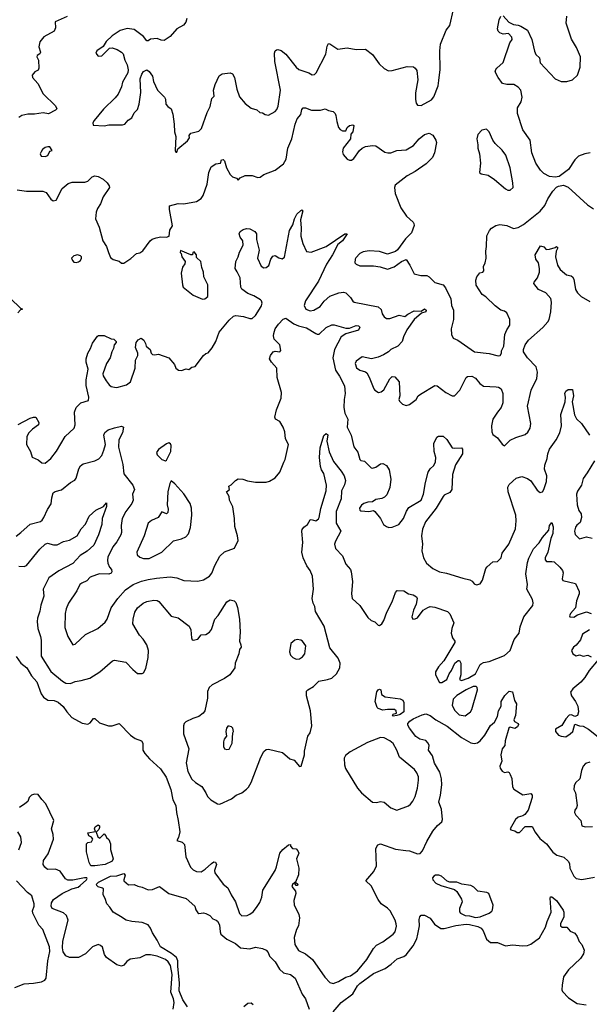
# Model space of a CAD drawing. Extents: x 2133461 to 2293071, y 753526 to 916327.
# Tile 407 of 459: x 2250366 to 2255289, y 880478 to 888985. Entities that reach past the tile are written whole.
import ezdxf

# ---------------------------------------------------------------- set-up
doc = ezdxf.new("R2010")
doc.units = 0

msp = doc.modelspace()

# ---------------------------------------------------------------- linework, layer by layer
at = {"layer": '0CON10XD'}
for points in [[(2251810, 888995), (2251801.2, 888965), (2251780.9, 888939.1), (2251724.4, 888905.6), (2251665, 888838.8), (2251615, 888806.7), (2251589.5, 888809.5), (2251555, 888823.8), (2251495, 888816), (2251475, 888802.5), (2251465, 888802.5), (2251435, 888838.8), (2251355, 888900.8), (2251295, 888908.6), (2251235, 888890.8), (2251164.5, 888845.5), (2251114.2, 888795.8), (2251086.4, 888753.6), (2251032.5, 888715), (2251023.3, 888695), (2251045, 888670), (2251075, 888673.3), (2251141.7, 888738.3), (2251165, 888743.3), (2251208.3, 888728.3), (2251246.1, 888706.1), (2251259.3, 888689.3), (2251273.8, 888635), (2251293.3, 888595), (2251303, 888553), (2251300, 888525), (2251253.3, 888445), (2251246.7, 888405), (2251217.3, 888342.7), (2251191.2, 888308.8), (2251089.1, 888210.9), (2251010, 888115), (2250997.5, 888095), (2251000, 888075), (2251095, 888068), (2251135.9, 888075.9), (2251255, 888075.8), (2251275, 888084), (2251303, 888117), (2251335, 888136.7), (2251355, 888180), (2251385, 888210), (2251399.2, 888255), (2251412.9, 888355), (2251406.7, 888475), (2251420, 888515), (2251435, 888537.5), (2251465, 888552.5), (2251485, 888537.5), (2251515, 888497.5), (2251521.2, 888451.2), (2251555.8, 888375.8), (2251617.3, 888317.3), (2251625, 888300), (2251629.4, 888255), (2251646.2, 888235), (2251675.8, 888215.8), (2251689.2, 888169.2), (2251701.7, 888081.7), (2251704, 888015), (2251714, 887975), (2251710, 887855), (2251715, 887840), (2251725, 887840), (2251731.7, 887868.3), (2251815, 887937.5), (2251832.5, 887965), (2251830, 887985), (2251846.1, 888003.9), (2251915, 888022), (2251935.7, 888044.3), (2251986.8, 888183.2), (2252012.5, 888235), (2252026, 888304), (2252047.5, 888325), (2252041.2, 888375), (2252054.2, 888425), (2252090.8, 888499.2), (2252115, 888517.5), (2252185, 888526.2), (2252206.4, 888516.4), (2252222.5, 888485), (2252241.2, 888385), (2252265, 888317.5), (2252315, 888261.2), (2252365, 888220), (2252415, 888206.7), (2252442.3, 888182.3), (2252465, 888180), (2252486.1, 888166.1), (2252515, 888161.2), (2252575, 888192), (2252589.3, 888210.7), (2252599.2, 888239.2), (2252620.5, 888375), (2252572.2, 888625), (2252568, 888695), (2252574.1, 888715.9), (2252585, 888726.2), (2252598.3, 888728.3), (2252625, 888720), (2252665, 888686.7), (2252756, 888575), (2252778.8, 888555), (2252865, 888527.5), (2252895, 888510), (2252915, 888511.2), (2252929.2, 888525), (2253012, 888688), (2253022.4, 888757.6), (2253035, 888778.8), (2253047, 888777), (2253115, 888730), (2253195, 888741.2), (2253275, 888726.7), (2253355, 888731.2), (2253415.9, 888685.9), (2253473.3, 888605), (2253515, 888563.3), (2253553.9, 888543.9), (2253585, 888546), (2253715, 888581.2), (2253768.3, 888578.3), (2253785, 888567.5), (2253798, 888545), (2253808, 888465), (2253786.1, 888353.9), (2253786.2, 888295), (2253793.6, 888263.6), (2253805, 888247.5), (2253835, 888243.8), (2253925.8, 888294.2), (2253945, 888317.5), (2253983.3, 888415), (2253989.5, 888460.5), (2254000, 888555), (2253997.5, 888715), (2254003.8, 888775), (2254053.3, 888895), (2254083.3, 888935), (2254115, 889073.3)], [(2250775, 889012.2), (2250672.7, 888967.3), (2250674.4, 888915), (2250664.6, 888885.4), (2250575, 888837.9), (2250540, 888795), (2250531.3, 888751.3), (2250546.2, 888703.8), (2250539.2, 888690.8), (2250516.2, 888675), (2250514.4, 888665), (2250528.8, 888635), (2250531.2, 888565), (2250525, 888550), (2250496.1, 888533.9), (2250472.5, 888505), (2250476.7, 888485), (2250521.4, 888435), (2250568.8, 888345), (2250675, 888240), (2250686.2, 888215), (2250675, 888202.5), (2250615, 888172), (2250568.3, 888181.7), (2250495, 888169.4), (2250435, 888169.4), (2250383.6, 888156.4), (2250359.1, 888140.9)], [(2255296.4, 887833.6), (2255250, 887825), (2255195, 887806.2), (2255163.3, 887775), (2255108.3, 887691.7), (2255028.8, 887631.2), (2254995, 887624.2), (2254945, 887629.2), (2254895, 887655.8), (2254867.1, 887685), (2254826.7, 887745), (2254793.7, 887833.6), (2254777.1, 887945), (2254715, 888032.9), (2254668.7, 888175), (2254669.2, 888225), (2254698.9, 888275), (2254710, 888315), (2254697.8, 888375), (2254673.7, 888403.7), (2254635.6, 888425.6), (2254575, 888425.7), (2254540, 888435), (2254502.5, 888485), (2254476.7, 888535), (2254480, 888555), (2254488.8, 888565), (2254545.9, 888614.1), (2254603.3, 888785), (2254623.3, 888815), (2254620, 888835), (2254590, 888865), (2254545, 888861.2), (2254515, 888870.8), (2254501.4, 888885), (2254497, 888907), (2254510, 888985), (2254523.3, 889015)], [(2254545, 889020), (2254594.1, 888964.1), (2254635, 888943.3), (2254675, 888938.6), (2254698.7, 888928.7), (2254756, 888895), (2254793.1, 888815), (2254815, 888712.5), (2254827.5, 888685), (2254857.5, 888655), (2254863.9, 888613.9), (2254993.3, 888475), (2255045, 888451.2), (2255095, 888451.4), (2255145, 888466.9), (2255186.4, 888506.4), (2255209.1, 888575), (2255214.4, 888664.4), (2255179.1, 888745), (2255135.8, 888815.7), (2255089.6, 888955), (2255095.4, 889014.6)], [(2250345, 887515.5), (2250425, 887503.1), (2250565, 887504), (2250595, 887491.2), (2250636, 887435), (2250655, 887418.8), (2250680, 887425), (2250732, 887528), (2250785, 887570), (2250819.5, 887580.5), (2250929.7, 887580.3), (2250955, 887590), (2250992.7, 887627.3), (2251015, 887636.7), (2251045, 887630), (2251088.3, 887608.3), (2251122.5, 887575), (2251140, 887550), (2251142.5, 887535), (2251088, 887455), (2251063.3, 887395), (2251037.5, 887355), (2251027, 887323), (2251020, 887265), (2251051.7, 887191.7), (2251084.1, 887074.1), (2251116.7, 887025), (2251132.9, 886972.9), (2251151.2, 886931.2), (2251172.7, 886912.7), (2251225, 886898), (2251245, 886881.2), (2251265, 886881.4), (2251325, 886921.2), (2251375, 886966.2), (2251405, 886971.2), (2251431.3, 886988.7), (2251492.5, 887075), (2251510.6, 887089.4), (2251545, 887101.4), (2251585, 887108), (2251633.6, 887106.4), (2251657.5, 887115), (2251663.6, 887166.4), (2251687.5, 887205), (2251660, 887345), (2251661.7, 887378.3), (2251735, 887395.8), (2251785, 887392.9), (2251895, 887414), (2251935, 887441.2), (2251950.8, 887465), (2251985.4, 887564.6), (2252000, 887665), (2252021.2, 887715), (2252060.5, 887739.5), (2252100, 887745), (2252110, 887775), (2252125, 887777.5), (2252136.7, 887765), (2252154.2, 887705), (2252185, 887646.7), (2252205, 887628.8), (2252240, 887615), (2252255, 887600), (2252271.7, 887618.3), (2252315, 887638.8), (2252375, 887638), (2252425, 887622.5), (2252445, 887624.2), (2252475, 887646.7), (2252572.5, 887685), (2252645, 887740), (2252669.5, 887780.5), (2252683.6, 887875), (2252718.5, 887955), (2252746.2, 888083.8), (2252765, 888130), (2252795, 888166), (2252805, 888210), (2252816.6, 888223.4), (2252835, 888224.7), (2252886.8, 888203.2), (2252965, 888204.3), (2253005, 888214), (2253035, 888200), (2253075, 888192.5), (2253093.6, 888173.6), (2253098.8, 888158.8), (2253105.8, 888105), (2253120.8, 888055), (2253135.7, 888035.7), (2253155, 888026), (2253186.1, 888023.9), (2253196.7, 888055), (2253215, 888070), (2253245, 888077.5), (2253255, 888070), (2253245, 888017.5), (2253227.5, 887995), (2253224.2, 887955), (2253161.9, 887875), (2253155.6, 887845), (2253160.8, 887820.8), (2253195, 887780.6), (2253215, 887771.1), (2253235, 887772.5), (2253255, 887786.7), (2253304.1, 887855.9), (2253325, 887874.4), (2253355, 887890), (2253415, 887897.3), (2253445, 887894.5), (2253521.5, 887841.5), (2253546.4, 887833.6), (2253575, 887834.5), (2253625, 887853.8), (2253705, 887862.1), (2253770.5, 887899.5), (2253818.6, 887955), (2253865.5, 887994.5), (2253905, 888004.2), (2253936.3, 887986.3), (2253962.9, 887945), (2253968.6, 887925), (2253950.6, 887835), (2253934.2, 887795), (2253878.9, 887741.1), (2253785.3, 887674.7), (2253714.4, 887635), (2253612, 887555), (2253606, 887535), (2253610.6, 887485), (2253661.1, 887361.1)], [(2254605, 887512.5), (2254630, 887535), (2254626.7, 887575), (2254605.8, 887705), (2254568, 887815), (2254535, 887858.8), (2254475.9, 887915.9), (2254455.8, 887945.8), (2254425, 888017.5), (2254399.3, 888039.3), (2254359.3, 888030.7), (2254326, 887994), (2254318, 887955), (2254326.2, 887905), (2254324.2, 887874.2), (2254338.8, 887825), (2254350, 887745), (2254340, 887665), (2254353, 887653), (2254415, 887643.3), (2254470, 887605), (2254565, 887522.5), (2254585, 887512.5), (2254605, 887512.5)], [(2250585, 887803.8), (2250607.7, 887812.3), (2250625, 887850), (2250647.5, 887855), (2250625.9, 887885.9), (2250608, 887888), (2250585, 887880.8), (2250563.8, 887865), (2250551.2, 887845), (2250543.3, 887825), (2250552.5, 887805), (2250585, 887803.8)], [(2253661.1, 887361.1), (2253707.6, 887287.6), (2253766.7, 887235), (2253773.8, 887223.8), (2253773.9, 887206.1), (2253752.5, 887145), (2253699.5, 887090.5), (2253632.5, 886997.5), (2253615, 886983.8), (2253545, 886958.8), (2253475, 886982.5), (2253385, 886988.1), (2253335, 886980.6), (2253306, 886965), (2253271.7, 886928.3), (2253264.3, 886915), (2253262, 886885), (2253273.4, 886873.4), (2253305, 886859.2), (2253425, 886859.4), (2253480.3, 886850.3), (2253545, 886830), (2253601.2, 886848.8), (2253665, 886896.7), (2253705, 886912.5), (2253738, 886865), (2253775, 886790), (2253834.2, 886774.2), (2253885, 886774), (2253905, 886764), (2253955, 886714), (2254025, 886694), (2254047.4, 886667.4), (2254073.1, 886613.1), (2254090.8, 886575), (2254098.1, 886515), (2254114.3, 886475), (2254114.3, 886395), (2254096, 886315), (2254098.8, 886265), (2254113.3, 886235), (2254152.5, 886215), (2254295.9, 886115.9), (2254425, 886102.5), (2254500.5, 886080.5), (2254520, 886085), (2254528.8, 886105), (2254528.8, 886125), (2254549.2, 886165), (2254560, 886265), (2254575.8, 886305), (2254602, 886345), (2254602, 886395), (2254575, 886452), (2254555, 886467.5), (2254523.3, 886475), (2254475, 886512), (2254395, 886590), (2254361.7, 886611.7), (2254311.2, 886691.2), (2254309.2, 886735), (2254318, 886765), (2254342.3, 886797.7), (2254367.5, 886805), (2254376.2, 886815), (2254373.8, 886853.8), (2254388.6, 886885), (2254397.5, 886925), (2254394, 886985), (2254400.8, 887025), (2254402.1, 887117.9), (2254425.8, 887165), (2254444.5, 887185.5), (2254482.2, 887207.8), (2254515, 887216.7), (2254575, 887206.7), (2254635, 887180.8), (2254675, 887190.6), (2254720, 887215), (2254865, 887330), (2254905, 887379.4), (2254931.5, 887438.5), (2254974.4, 887505), (2255005, 887538), (2255022.4, 887547.6), (2255065, 887554.4), (2255105, 887538.6), (2255273.3, 887385), (2255325, 887351.2)], [(2250353, 885487), (2250455, 885543.3), (2250485, 885552.5), (2250505, 885550), (2250532.5, 885505), (2250527.5, 885485), (2250475, 885446.7), (2250443.8, 885415), (2250428.8, 885385), (2250423.6, 885313.6), (2250458, 885255), (2250474, 885205), (2250525, 885181.2), (2250557.3, 885157.3), (2250585, 885152.5), (2250634, 885195), (2250685, 885256), (2250760, 885385), (2250836, 885455), (2250845.6, 885485), (2250839.4, 885595), (2250855, 885636), (2250895, 885674.2), (2250960, 885695), (2250963.9, 885723.9), (2250939.6, 885825), (2250940.4, 885875), (2250958.1, 885965), (2250940.4, 886025), (2250939.1, 886055), (2250953.5, 886105), (2250976.5, 886143.5), (2250995, 886191.2), (2251038.3, 886251.7), (2251047, 886257), (2251095, 886257.5), (2251155, 886227.5), (2251180, 886225), (2251200, 886205), (2251200, 886195), (2251183, 886177), (2251177.5, 886145), (2251161.4, 886115), (2251147.5, 886065), (2251114.6, 886015.4), (2251085.5, 885925), (2251088.3, 885908.3), (2251112.2, 885865), (2251139.3, 885829.3), (2251155, 885817.1), (2251185, 885809.2), (2251205, 885807.5), (2251288.3, 885831.7), (2251324.6, 885855.4), (2251363.5, 885975), (2251368.1, 886045), (2251385.8, 886085), (2251385.8, 886105), (2251366.2, 886153.8), (2251373.3, 886195), (2251390.3, 886219.7), (2251415, 886233.3), (2251440, 886215), (2251452.5, 886187.5), (2251458, 886165), (2251494, 886135), (2251502.9, 886105), (2251515, 886092.5), (2251530.5, 886089.5), (2251565, 886096.2), (2251654.2, 886064.2), (2251703.8, 886005), (2251716.2, 885975), (2251737, 885957), (2251765, 885954.2), (2251805, 885970), (2251826.4, 885963.6), (2251855, 885982.5), (2251882.5, 885987.5), (2251953.8, 886085), (2251975, 886102), (2251995, 886106.7), (2252029.8, 886150.2), (2252060, 886205), (2252088.5, 886285), (2252175, 886388.1), (2252215, 886422.5), (2252235, 886430), (2252301.1, 886421.1), (2252355, 886402.5), (2252375, 886404.2), (2252405, 886429.2), (2252453.1, 886506.9), (2252461.1, 886535), (2252457.1, 886555), (2252448, 886565), (2252388.8, 886598.8), (2252338.8, 886618.8), (2252285, 886658), (2252276.9, 886675), (2252272.5, 886755), (2252245.4, 886805.4), (2252227.1, 886835), (2252233.8, 886895), (2252253.8, 886935), (2252265, 886977.5), (2252295.9, 887035.9), (2252293.9, 887073.9), (2252272.5, 887105), (2252263.3, 887135), (2252272.5, 887155), (2252296.1, 887173.9), (2252325, 887180), (2252355, 887178), (2252396.7, 887155), (2252413.3, 887135), (2252412, 887085), (2252436.2, 886995), (2252421.9, 886925), (2252454, 886855), (2252475, 886842.5), (2252497.5, 886845), (2252517.9, 886862.1), (2252536.2, 886915), (2252555, 886942.5), (2252575, 886946.7), (2252605, 886928), (2252635, 886920), (2252655.7, 886934.3), (2252698.1, 887165), (2252727.9, 887212.1), (2252742, 887265), (2252762.5, 887305), (2252795, 887336.7), (2252805, 887342.5), (2252812.5, 887335), (2252792.5, 887255), (2252799.4, 887185), (2252795.6, 887115), (2252812, 887052), (2252845, 886983.8), (2252885, 886976), (2253015, 887026.9), (2253175, 887134.2), (2253196.7, 887135), (2253155, 887075.6), (2253116.5, 887043.5), (2253069.2, 886955), (2253016.6, 886873.4), (2252948.5, 886725), (2252835.6, 886555), (2252825.7, 886515), (2252840, 886485), (2252875, 886469.4), (2252908.8, 886475), (2252964, 886506), (2252997.3, 886552.7), (2253045, 886597.5), (2253125, 886626.7), (2253165, 886630.6), (2253185, 886626), (2253225, 886583.8), (2253245, 886553.3), (2253257.5, 886545), (2253465.5, 886505.5), (2253490.9, 886480.9), (2253500, 886445), (2253515, 886418.8), (2253535, 886404.3), (2253565, 886403.3), (2253645, 886432), (2253695, 886420), (2253719.3, 886440.7), (2253775, 886471.2), (2253835, 886467.5), (2253865, 886486.7), (2253880, 886475), (2253875, 886460), (2253839.3, 886450.7), (2253775, 886394), (2253713.1, 886306.9), (2253682, 886245), (2253670.8, 886205), (2253635.4, 886164.6), (2253575, 886135.8), (2253554.5, 886115.5), (2253511.3, 886088.7), (2253465, 886068.6), (2253405.7, 886055.7), (2253325, 886072), (2253275, 886034), (2253264.4, 886015), (2253277.6, 885977.6), (2253305, 885957.5), (2253354, 885944), (2253365, 885933.8), (2253387.6, 885897.6), (2253425.9, 885795.9), (2253435, 885783.3), (2253467, 885763), (2253490.7, 885769.3), (2253511.7, 885788.3), (2253565, 885882.5), (2253585, 885902.5), (2253609.3, 885899.3), (2253646.7, 885855), (2253651.2, 885735), (2253643.3, 885705), (2253648.3, 885688.3), (2253675, 885663.3), (2253705, 885652.5), (2253735, 885660), (2253791.2, 885705), (2253810, 885735), (2253829.3, 885750.7), (2253955, 885823.8), (2253975, 885821.2), (2254048.8, 885765), (2254105, 885736.7), (2254125, 885735.6), (2254168.9, 885785), (2254225.6, 885894.4), (2254237.3, 885902.7), (2254275, 885904.2), (2254305, 885888), (2254342.4, 885842.4), (2254375, 885818.9), (2254485, 885814.3), (2254505, 885810), (2254526, 885795), (2254542.5, 885755), (2254541.4, 885675), (2254527.5, 885635), (2254494.7, 885595.3), (2254455.5, 885534.5), (2254444.3, 885475), (2254445.7, 885425), (2254455, 885402), (2254495, 885373.8), (2254535, 885316.7), (2254555, 885302.5), (2254605, 885351.2), (2254655, 885376), (2254735, 885400), (2254757.9, 885422.1), (2254778.6, 885455), (2254783.1, 885495), (2254755.7, 885645), (2254787.1, 885785), (2254835.3, 885884.7), (2254840.9, 885940.9), (2254828.6, 885985), (2254753.5, 886063.5), (2254720, 886115), (2254718.9, 886135), (2254735, 886175.8), (2254763.3, 886215), (2254888.1, 886325), (2254931.4, 886375), (2254942.2, 886395), (2254958, 886462)], [(2254958, 886462), (2254963.6, 886545), (2254955.6, 886575), (2254913.8, 886625), (2254850, 886655), (2254810, 886705), (2254811.7, 886718.3), (2254840, 886755), (2254857.5, 886805), (2254860, 886835), (2254850, 886885), (2254826.7, 886915), (2254821.2, 886955), (2254868.3, 887031.7), (2254895, 887022.5), (2254915, 887000), (2254945, 887002.5), (2254995, 887017.5), (2255006.4, 887026.4), (2255016.7, 887015), (2255003.9, 886986.1), (2254998, 886935), (2255014.4, 886864.4), (2255037, 886827), (2255074.2, 886794.2), (2255092.1, 886782.1), (2255132.3, 886772.3), (2255145, 886763.3), (2255156.1, 886743.9), (2255169.2, 886655), (2255188, 886625), (2255218.8, 886595), (2255295, 886550)], [(2250855, 886888), (2250875, 886893.8), (2250890, 886905), (2250901.2, 886925), (2250901.2, 886935), (2250892.5, 886945), (2250865, 886953.8), (2250832.5, 886945), (2250814.1, 886925.9), (2250821.2, 886905), (2250835, 886891.2), (2250855, 886888)], [(2251945, 886570), (2251965, 886572.5), (2251992.5, 886595), (2251993.3, 886695), (2251957.5, 886765), (2251954, 886805), (2251938.8, 886845), (2251930, 886895), (2251895, 886930), (2251892.5, 886955), (2251875, 886980), (2251862.5, 886975), (2251860, 886955), (2251845, 886952.5), (2251755, 886990), (2251753.3, 886975), (2251762.5, 886965), (2251766.7, 886935), (2251796.2, 886895), (2251793.6, 886876.4), (2251773.6, 886846.4), (2251762.5, 886795), (2251771.9, 886695), (2251779.2, 886675), (2251865.6, 886605.6), (2251945, 886570)], [(2250285, 886576), (2250371.7, 886491.7), (2250390, 886485), (2250371.7, 886478.3), (2250348.8, 886451.2)], [(2250335, 884522.9), (2250375, 884554), (2250455, 884626.9), (2250545, 884650.6), (2250559.1, 884660.9), (2250575, 884684), (2250605, 884754), (2250637.3, 884802.7), (2250642.9, 884855), (2250655, 884896.7), (2250671.2, 884908.8), (2250726.6, 884923.4), (2250805, 884988.1), (2250842.4, 885007.6), (2250854.5, 885025.5), (2250875.5, 885104.5), (2250890.3, 885129.7), (2250915, 885149.2), (2251015.8, 885174.2), (2251049.7, 885190.3), (2251075, 885219.2), (2251093.8, 885265), (2251107.5, 885315), (2251093.9, 885396.1), (2251102.3, 885417.7), (2251129.7, 885440.3), (2251185, 885458.5), (2251245, 885473.3), (2251262.5, 885465), (2251254.4, 885415), (2251221.8, 885355), (2251221.1, 885291.1), (2251257.4, 885142.6), (2251265, 885061.2), (2251344.2, 884965), (2251359.2, 884925), (2251341.2, 884885), (2251346.7, 884835), (2251336.4, 884805), (2251284.5, 884735), (2251250, 884675), (2251243.1, 884615), (2251245.5, 884555), (2251240, 884535), (2251206.2, 884473.8), (2251170, 884430), (2251127.6, 884342.4), (2251124.2, 884315), (2251128.8, 884288.8), (2251142.5, 884255), (2251160, 884235), (2251162.5, 884215), (2251156.4, 884203.6), (2251135, 884193.3), (2251056.4, 884196.4), (2251030.5, 884189.5), (2250975, 884168), (2250945, 884137.5), (2250901.7, 884118.3), (2250885.8, 884105), (2250858.6, 884051.4), (2250787.5, 883945), (2250767.3, 883895), (2250759.6, 883855), (2250754.6, 883734.6), (2250782.9, 883655), (2250825, 883583.3), (2250845, 883588.8), (2250935, 883672.9), (2251040, 883725), (2251105, 883781.2), (2251122, 883805), (2251157.5, 883905), (2251214.6, 883985.4), (2251281.5, 884058.5), (2251345.5, 884104.5), (2251418.8, 884135), (2251475, 884149.6), (2251549.4, 884159.4), (2251665, 884171.9), (2251725, 884164), (2251785, 884138.6), (2251905, 884133.8), (2251953.9, 884146.1), (2252005, 884176.7), (2252026.3, 884203.7), (2252051.8, 884268.2), (2252095, 884348.8), (2252135, 884388.8), (2252221.7, 884418.3), (2252253.8, 884485), (2252248.8, 884525), (2252225.6, 884605.6), (2252223.1, 884675), (2252206.9, 884775), (2252180, 884835), (2252176.7, 884865), (2252153.8, 884905), (2252180, 884925), (2252172.5, 884955), (2252193, 884967), (2252230, 885005), (2252255, 885017.5), (2252295, 885016.7), (2252335, 885000), (2252405, 884990), (2252495, 884988.8), (2252525, 884998.8), (2252572.7, 885027.3), (2252614.3, 885075.7), (2252647.8, 885162.2), (2252660.8, 885185), (2252688.9, 885315), (2252662, 885365), (2252658.1, 885425), (2252644.2, 885464.2), (2252613, 885513), (2252576.7, 885535), (2252572, 885552), (2252586, 885615), (2252625.7, 885715), (2252628.1, 885765), (2252590.8, 885895), (2252587.1, 885975), (2252542, 886025), (2252524, 886055), (2252532.5, 886085), (2252556.7, 886115), (2252575, 886120.8), (2252614.3, 886115.7), (2252623.1, 886126.9), (2252614.4, 886175), (2252566.2, 886225), (2252560, 886255), (2252562.9, 886275), (2252574.7, 886315.3), (2252601.5, 886355), (2252642.4, 886397.6), (2252665, 886407.1), (2252735, 886356.4), (2252775, 886340.3), (2252845, 886323.8), (2252924.2, 886275), (2252937.6, 886267.6), (2252955, 886269.5), (2253015, 886326.9), (2253065, 886347.8), (2253085, 886348.2), (2253185, 886319.4), (2253215, 886321.4), (2253275, 886343.8), (2253295, 886340), (2253305, 886330), (2253295, 886302), (2253185, 886271.4), (2253145.6, 886245), (2253085.4, 886135), (2253072.3, 886065), (2253096.7, 885956.8), (2253131.1, 885905), (2253172.1, 885822.1), (2253178.8, 885755), (2253169.6, 885705), (2253168, 885635), (2253175.4, 885585), (2253202.7, 885535), (2253196.4, 885465), (2253230.8, 885395), (2253254, 885295), (2253288.9, 885248.9), (2253306.1, 885186.1), (2253315, 885177.5), (2253345, 885170), (2253403.6, 885113.6), (2253415, 885110.8), (2253445, 885119.2), (2253485, 885148), (2253505, 885152), (2253535, 885133.8), (2253558.6, 885095), (2253574.5, 885015), (2253566.2, 884943.8), (2253539.3, 884880.7), (2253519.3, 884860.7), (2253495, 884847.5), (2253445, 884839.4), (2253415, 884820), (2253375, 884817.8), (2253341.2, 884805), (2253320.3, 884789.7), (2253303.9, 884763.9), (2253306.4, 884746.4), (2253315, 884741.2), (2253383.6, 884736.4), (2253423.6, 884743.6), (2253435, 884736.7), (2253483.3, 884675), (2253511.2, 884625), (2253535, 884606), (2253555, 884599.2), (2253585, 884599.4), (2253641.4, 884625), (2253683.3, 884675), (2253709.8, 884740.2), (2253729.4, 884770.6), (2253835.3, 884834.7), (2253855.6, 884885), (2253873, 884987), (2253895.8, 885075), (2253914, 885105), (2253946.5, 885133.5), (2253959.2, 885165), (2253961.7, 885201.7), (2253948, 885255), (2253946.4, 885323.6), (2253970.7, 885379.3), (2253985, 885387.5), (2254025, 885386.7), (2254057.3, 885357.3), (2254105, 885287.5), (2254125, 885282.5), (2254185, 885287.5), (2254192.5, 885275), (2254192.5, 885235), (2254132, 885138), (2254105.8, 885055), (2254101.2, 884925), (2254085, 884900), (2254035, 884877.1), (2254025, 884866), (2253965.3, 884764.7), (2253873.1, 884646.9), (2253847.7, 884582.3), (2253839.6, 884525), (2253846.5, 884455), (2253842.2, 884395), (2253855.8, 884335.8), (2253880.9, 884290.9), (2253936.2, 884245), (2253993.5, 884213.5), (2254055.5, 884204.5), (2254195, 884159.2), (2254255.8, 884145.8), (2254277.5, 884135), (2254295, 884112.5), (2254313.6, 884103.6), (2254345, 884112.5), (2254365.9, 884144.1), (2254396, 884245), (2254405, 884258.8), (2254455, 884300), (2254495, 884303.8), (2254527.5, 884335), (2254536, 884375), (2254594, 884455), (2254651.4, 884585), (2254656.9, 884655), (2254653.3, 884705), (2254586.4, 884905), (2254585.6, 884945), (2254595, 884968), (2254656.7, 885025), (2254705, 885038.9), (2254755, 885020), (2254785, 885000.8), (2254838.3, 884921.7)], [(2254838.3, 884921.7), (2254865, 884900), (2254883.3, 884905), (2254895.8, 884925), (2254919.2, 884995), (2254922.9, 885045), (2254902.6, 885102.6), (2254904.4, 885135), (2254926.3, 885193.7), (2254931.1, 885235), (2254944.4, 885275), (2255002.5, 885355), (2255035.8, 885415), (2255047.8, 885475), (2255042.5, 885575), (2255080.8, 885685), (2255083.6, 885723.6), (2255076.7, 885755), (2255086.7, 885775), (2255105, 885790), (2255145, 885790), (2255153.8, 885735), (2255142, 885685), (2255160.7, 885570.7), (2255177, 885537), (2255221.2, 885495), (2255292, 885395)], [(2252969.2, 884760.8), (2253013.8, 884915), (2253018, 884965), (2252995.3, 885065.3), (2252974.4, 885095), (2252964.5, 885125), (2252957.1, 885202.9), (2252962.7, 885287.3), (2252995, 885393.8), (2253015, 885410), (2253027.8, 885397.8), (2253020, 885345), (2253041.2, 885251.2), (2253078, 885168), (2253145, 885085.5), (2253169.3, 885045), (2253183.1, 885005), (2253173.8, 884966.2), (2253147.1, 884915), (2253144.4, 884845), (2253101.5, 884735), (2253100.3, 884635), (2253140.8, 884565), (2253095, 884478.8), (2253086.9, 884455), (2253094.2, 884415), (2253155, 884353.8), (2253185, 884281.2), (2253224.3, 884235), (2253232.2, 884215), (2253242.2, 884132.2), (2253234.6, 884024.6), (2253239.5, 883985), (2253304.7, 883924.7), (2253375, 883820.8), (2253405, 883794), (2253435, 883783.3), (2253465, 883753.8), (2253475, 883752), (2253495, 883766.2), (2253514.5, 883795.5), (2253539.5, 883865), (2253586.5, 883955), (2253614.2, 884035.8), (2253627, 884053), (2253685, 884050), (2253725, 884023.8), (2253767.5, 884017.5), (2253795, 884000), (2253800, 883985), (2253792, 883935), (2253770, 883885), (2253754, 883825), (2253765, 883806.7), (2253785, 883808), (2253805, 883818.8), (2253853.3, 883885), (2253894.3, 883905.7), (2253915, 883914), (2253955, 883908.6), (2254062.1, 883872.1), (2254082.7, 883852.7), (2254118.6, 883775), (2254100.6, 883725), (2254095.8, 883685.8), (2254105.8, 883645), (2254126.2, 883615), (2254125.9, 883604.1), (2254032, 883445), (2253986.2, 883395), (2253958.8, 883351.2), (2253959.2, 883325), (2253995, 883260), (2254015, 883260), (2254056.7, 883285), (2254076.7, 883335), (2254097.7, 883362.3), (2254127.5, 883425), (2254155, 883450), (2254168.3, 883448.3), (2254177.5, 883425), (2254177.5, 883325), (2254166.2, 883285), (2254185, 883274.6), (2254241.5, 883295), (2254305.5, 883335), (2254345.8, 883414.2), (2254355, 883421.2), (2254375, 883431.2), (2254425, 883439.2), (2254555, 883491.5), (2254606.4, 883535), (2254640.6, 883629.4), (2254683.8, 883685), (2254690.4, 883739.6), (2254724.5, 883825), (2254801.4, 883925), (2254804.2, 883945.8), (2254797.1, 883975), (2254747.9, 884065), (2254753.6, 884106.4), (2254741.9, 884198.1), (2254754.6, 884295), (2254766, 884334), (2254807.8, 884412.2), (2254856.7, 884465), (2254885, 884512.2), (2254938.6, 884575), (2254945.7, 884615), (2254965, 884640), (2254977.7, 884605), (2254973.1, 884545), (2254957.3, 884502.7), (2254931.4, 884385), (2254906.7, 884335), (2254908.3, 884318.3), (2254920, 884305), (2254963.9, 884303.9), (2254985, 884302), (2255035, 884255.8), (2255058.6, 884225), (2255062.9, 884205), (2255053.8, 884155), (2255060.5, 884140.5), (2255171.2, 884115), (2255202.9, 884045), (2255202.5, 884025), (2255178.9, 883965), (2255168.8, 883905), (2255126.7, 883855), (2255117.5, 883835), (2255120, 883825), (2255155, 883823.8), (2255185.7, 883844.3), (2255265, 883870), (2255305.7, 883855.7)], [(2251625, 885173.3), (2251635, 885180), (2251672, 885255), (2251676.2, 885305), (2251669.5, 885319.5), (2251655, 885328.8), (2251635, 885321.2), (2251565, 885272.5), (2251547.5, 885245), (2251555, 885226.7), (2251593.8, 885185), (2251625, 885173.3)], [(2255335, 885172.5), (2255269.7, 885070.3), (2255237.4, 885022.6), (2255221.9, 884965), (2255188, 884912), (2255178.5, 884885), (2255183.1, 884795), (2255200, 884745), (2255217.5, 884715), (2255222.5, 884685), (2255209.7, 884640.3), (2255181.4, 884618.6), (2255169.5, 884600.5), (2255162, 884565), (2255168.3, 884538.3), (2255205, 884500), (2255265, 884516.2), (2255315, 884506.7)], [(2251485, 884330.8), (2251593.8, 884385), (2251695, 884484), (2251765, 884501.2), (2251802.3, 884517.7), (2251825.7, 884544.3), (2251842.3, 884597.7), (2251853.8, 884705), (2251851.2, 884765), (2251838, 884805), (2251785, 884890), (2251707.5, 884975), (2251675, 885000), (2251663, 884977), (2251647.5, 884905), (2251640, 884795), (2251650, 884755), (2251645, 884727.5), (2251635, 884716.7), (2251595, 884734), (2251564, 884685), (2251505, 884659.2), (2251476, 884635), (2251441.9, 884525), (2251379.2, 884385), (2251381.3, 884361.3), (2251405, 884340.8), (2251435, 884331.4), (2251485, 884330.8)], [(2250357, 884263), (2250405, 884261.5), (2250425, 884268.8), (2250539.8, 884410.2), (2250586.2, 884455), (2250607.3, 884462.7), (2250659.2, 884449.2), (2250690.7, 884449.3), (2250745, 884478.1), (2250795, 884488.1), (2250863.6, 884526.4), (2250896.7, 884585), (2250935, 884626.7), (2250965, 884696.7), (2251022.7, 884747.3), (2251090.8, 884779.2), (2251115, 884810), (2251115, 884780), (2251078.6, 884675), (2251075.7, 884625), (2251048, 884535), (2251005.2, 884444.8), (2250947.9, 884392.1), (2250889.5, 884355), (2250825, 884286.5), (2250705, 884223.8), (2250617.1, 884162.9), (2250568.1, 884065), (2250574.3, 884005), (2250547, 883927), (2250540.6, 883875), (2250519.4, 883815), (2250516.7, 883785), (2250521.5, 883725), (2250546.7, 883655), (2250551.1, 883625), (2250550, 883485), (2250635.8, 883355), (2250735, 883270.8), (2250765, 883254.3), (2250805, 883251.4), (2250845, 883266.9), (2250897.5, 883275), (2250972.6, 883297.4), (2251059.8, 883350.2), (2251168, 883445), (2251185, 883452.9), (2251282.5, 883435), (2251345, 883370), (2251385, 883337.5), (2251423, 883337), (2251435, 883342.5), (2251455, 883380), (2251475.7, 883475), (2251479.2, 883535), (2251465, 883583.3), (2251433, 883633), (2251401.7, 883668.3), (2251344.4, 883765), (2251345.8, 883805.8), (2251360, 883865), (2251384, 883905), (2251433.8, 883945), (2251465, 883959.2), (2251525, 883970), (2251554.1, 883965.9), (2251567.2, 883957.2), (2251675, 883830.8), (2251735, 883816), (2251831.2, 883745), (2251844, 883715), (2251850, 883645), (2251856.7, 883626.7), (2251865, 883623.3), (2251905, 883632.5), (2251935, 883669.2), (2251975, 883673.3), (2252005, 883694), (2252025, 883716.7), (2252053.3, 883805), (2252082.4, 883837.6), (2252155, 883956.7), (2252185, 883973.3), (2252220, 883965), (2252235, 883950), (2252247.7, 883907.7), (2252266.9, 883805), (2252272.7, 883692.7), (2252266.1, 883616.1), (2252278, 883585), (2252278.8, 883565), (2252265.9, 883544.1), (2252259.2, 883505), (2252229.2, 883425), (2252225.7, 883385), (2252180.8, 883325), (2252136.9, 883293.1), (2252030.3, 883239.7), (2252002, 883215), (2251988.3, 883181.7), (2251987.6, 883122.4), (2251965.6, 883015), (2251952.9, 882995), (2251915, 882965.6), (2251861.2, 882948.8), (2251801.7, 882918.3), (2251786.4, 882903.6), (2251781.2, 882885), (2251782.5, 882815), (2251826.9, 882685), (2251805.6, 882565), (2251819.4, 882489.4), (2251855, 882424.2), (2251885, 882395.8), (2251939.4, 882359.4), (2251975.5, 882305.5), (2251988, 882275), (2252018.8, 882245), (2252075, 882210), (2252095, 882208.8), (2252197.7, 882252.3), (2252237.5, 882285), (2252285, 882306.2), (2252325, 882336.2), (2252344.3, 882355.7), (2252365, 882393.3), (2252449.2, 882615), (2252475, 882663.3), (2252495, 882681.2), (2252515, 882682), (2252637.5, 882655), (2252699.3, 882599.3), (2252738.8, 882588.8), (2252783.8, 882533.8), (2252797.5, 882535), (2252827.5, 882635), (2252827.5, 882665), (2252857.5, 882795), (2252877, 882823), (2252890, 882885), (2252878, 883015), (2252844.2, 883144.2), (2252845.9, 883184.1), (2252855, 883196.2), (2252905, 883224), (2252950.7, 883269.3), (2253025.5, 883285.5), (2253065, 883295.6), (2253105, 883332.5), (2253131.6, 883385), (2253136.2, 883425), (2253118.1, 883468.1), (2253045, 883559.2), (2252997.3, 883745), (2252922.6, 883872.6), (2252916.9, 883915), (2252902.5, 883945), (2252893.8, 883985), (2252906.5, 884065), (2252896.2, 884176.2), (2252875.4, 884225.4), (2252847.2, 884267.2), (2252814.5, 884335), (2252803.8, 884385), (2252811.7, 884468.3), (2252803.8, 884565), (2252808.3, 884581.7), (2252820.3, 884599.7), (2252853.3, 884625), (2252875, 884663.3), (2252886.1, 884666.1), (2252925, 884656), (2252947.8, 884672.2), (2252955.6, 884685), (2252969.2, 884760.8)], [(2255290, 883715), (2255231.4, 883675), (2255213.2, 883626.8), (2255175, 883582.5), (2255151.2, 883565), (2255136, 883535), (2255146.7, 883505), (2255175, 883490), (2255205, 883496.7), (2255235, 883486.2), (2255275, 883494), (2255305, 883480)], [(2252755, 883461.4), (2252785, 883464.3), (2252810.2, 883479.8), (2252830.6, 883505), (2252837.5, 883575), (2252811.2, 883615), (2252795, 883625.7), (2252765, 883630), (2252745, 883624), (2252710, 883595), (2252698.6, 883525), (2252707.5, 883495), (2252726.2, 883475), (2252755, 883461.4)], [(2250334.6, 883484.6), (2250376.6, 883426.6), (2250426.9, 883385), (2250467.5, 883315), (2250515, 883265.7), (2250551.5, 883161.5), (2250570.7, 883130.7), (2250610, 883105), (2250665, 883102.7), (2250699.2, 883089.2), (2250742, 883052), (2250771.9, 883005), (2250815, 882955.8), (2250905, 882906.7), (2250955, 882898.8), (2250975, 882910), (2251005, 882948.8), (2251015, 882948.8), (2251055, 882910), (2251134.1, 882884.1), (2251166.1, 882883.9), (2251225, 882904), (2251322.5, 882802.5), (2251365, 882774.1), (2251418.8, 882755), (2251430, 882735), (2251430, 882675), (2251448, 882645), (2251489.1, 882599.1), (2251583.2, 882513.2), (2251631.3, 882441.3), (2251670.8, 882335), (2251690, 882245), (2251716.6, 882196.6), (2251720.6, 882135), (2251736.7, 882065), (2251748.8, 881968.8), (2251739.4, 881920.6), (2251723.9, 881893.9), (2251770.3, 881880.3), (2251788.9, 881858.9), (2251803, 881753), (2251843.1, 881663.1), (2251865, 881641.2), (2251895, 881626.2), (2251935, 881623.8), (2251970, 881645), (2252025, 881696.2), (2252045, 881708.8), (2252057.5, 881707.5), (2252065.9, 881685.9), (2252049.1, 881635), (2252053.7, 881613.7), (2252124.2, 881515), (2252165.4, 881485.4), (2252192.9, 881425), (2252232.4, 881362.4), (2252265, 881263.3), (2252285, 881243.8), (2252333.2, 881246.8), (2252355, 881255.7), (2252385, 881278.1), (2252413.1, 881315), (2252442.2, 881357.8), (2252459.1, 881405), (2252466.6, 881463.4), (2252572.9, 881635), (2252585, 881667.5), (2252612.9, 881785), (2252638.8, 881815), (2252690, 881855), (2252705, 881860), (2252707.5, 881845), (2252722.5, 881825), (2252755, 881822.5), (2252771.2, 881805), (2252778.8, 881785), (2252757.5, 881735), (2252778, 881655), (2252776.1, 881596.1), (2252750, 881535), (2252770, 881515), (2252766.7, 881505), (2252755, 881503.8), (2252747.5, 881515), (2252750, 881530), (2252745, 881530), (2252725, 881513.8), (2252717.1, 881495), (2252750.6, 881455), (2252751.8, 881435), (2252736.1, 881375), (2252737.7, 881337.7), (2252777.8, 881255), (2252785.5, 881225), (2252776.9, 881155), (2252759.2, 881125), (2252738.6, 881055), (2252742.9, 880995), (2252775, 880944.2), (2252835.3, 880915.3), (2252895.8, 880865), (2253003.6, 880713.6), (2253047, 880667), (2253075, 880659.2), (2253120, 880675), (2253185, 880711.9), (2253225, 880724.5), (2253285, 880766.4), (2253365.5, 880865), (2253425, 880960), (2253450.2, 880989.8), (2253505, 881017.5), (2253595, 881084.2), (2253612.5, 881105), (2253622.3, 881152.3), (2253620, 881175), (2253610, 881205), (2253566.7, 881285), (2253545, 881310), (2253491.2, 881345), (2253463.8, 881385), (2253402.3, 881502.3), (2253357.5, 881545), (2253426.2, 881625), (2253449.2, 881675), (2253443.3, 881825), (2253460, 881855), (2253485, 881863.8), (2253615, 881819.4), (2253702, 881808), (2253735.7, 881805.7), (2253805, 881778.8), (2253827.3, 881782.7), (2253848, 881805), (2253884.2, 881885), (2253936.8, 881973.2), (2253977.9, 882022.1), (2254015.8, 882054.2), (2254021.2, 882075), (2254011.4, 882165), (2253989.2, 882225), (2254004.2, 882285), (2254014.2, 882375), (2254011.4, 882425), (2253995.8, 882485), (2253951.4, 882561.4), (2253932.9, 882625), (2253900, 882675), (2253904, 882715), (2253895.8, 882735), (2253875, 882756.7), (2253825, 882769.5), (2253791.1, 882791.1), (2253735, 882864.2), (2253720.5, 882890.5), (2253720.7, 882905), (2253736.6, 882925), (2253766.5, 882945), (2253845, 882980.5), (2253876.7, 882986.7), (2253913.8, 882973.8), (2253963.8, 882935), (2254059.5, 882880.5), (2254183.9, 882783.9), (2254265, 882738.5), (2254295, 882730.4), (2254322.7, 882737.3), (2254346, 882754), (2254385.7, 882804.3), (2254435, 882888.6), (2254470, 882915), (2254494.5, 882965.5), (2254504.6, 883015), (2254526.4, 883053.6), (2254528.6, 883095), (2254558.6, 883145), (2254595, 883183.3), (2254625, 883177.5), (2254642, 883102), (2254658.8, 883075), (2254650, 882975), (2254637.5, 882935), (2254642.9, 882922.9), (2254673.3, 882905), (2254678, 882895), (2254667.5, 882875), (2254645, 882860.8), (2254605, 882872.5), (2254593.8, 882865), (2254562.5, 882755), (2254559.2, 882715), (2254537.1, 882685), (2254523.8, 882635), (2254532.3, 882577.7), (2254515.8, 882535), (2254518.3, 882518.3), (2254535, 882493.8), (2254555, 882481.2), (2254585, 882487.5), (2254595, 882482.5), (2254605, 882462.5), (2254619.7, 882429.7), (2254626.2, 882356.2), (2254637, 882337), (2254715, 882288), (2254785, 882300), (2254796.2, 882285), (2254795.8, 882265), (2254761.2, 882155), (2254732.3, 882117.7), (2254715, 882106.2), (2254675, 882094.2), (2254651.2, 882075), (2254606.2, 881995), (2254610, 881985), (2254646, 881976), (2254665, 881962.5), (2254685, 881962.5), (2254736.1, 882013.9), (2254795.8, 882015.8), (2254821.1, 881965), (2254861.5, 881911.5), (2254918.8, 881865), (2254974.1, 881794.1), (2255008.3, 881768.3), (2255068.5, 881748.5), (2255105.6, 881715.6), (2255118, 881695), (2255121.2, 881655), (2255154.2, 881585), (2255175, 881566), (2255225, 881555.8), (2255335, 881575.8)], [(2255366.7, 883455), (2255287.6, 883362.4), (2255249.2, 883300.8), (2255215, 883262.9), (2255145.8, 883205), (2255128, 883175), (2255135, 883142.5), (2255171.2, 883095), (2255188.8, 883055), (2255196.2, 883005), (2255185.7, 882974.3), (2255165, 882963.8), (2255135, 882980), (2255115, 882976.2), (2255085, 882943.8), (2255052.7, 882887.3), (2254997.5, 882855), (2254997.5, 882835), (2255024.1, 882804.1), (2255045, 882794), (2255085, 882790), (2255125, 882813.8), (2255147.5, 882835), (2255165, 882897.5), (2255203.6, 882883.6), (2255235, 882881.2), (2255283.3, 882855), (2255393.8, 882765)], [(2253595, 882966.7), (2253588.8, 882975), (2253595, 882985.8), (2253621.2, 882995), (2253619.2, 883015), (2253605, 883025.7), (2253545, 883026.4), (2253505, 883020), (2253464.4, 883034.4), (2253455, 883043.3), (2253437.5, 883095), (2253453, 883177), (2253465, 883196.2), (2253475, 883200), (2253487.5, 883195), (2253493.8, 883155), (2253525, 883133.8), (2253655, 883116.4), (2253677.1, 883105), (2253685.7, 883085), (2253686.2, 883005), (2253655, 882982.7), (2253625, 882974.5), (2253595, 882966.7)], [(2254215, 882972), (2254261.2, 883005), (2254274.3, 883025), (2254323.1, 883195), (2254320, 883215), (2254311.2, 883225), (2254285, 883223.8), (2254225, 883194.8), (2254143.8, 883145), (2254112.7, 883115), (2254105, 883060), (2254126.2, 883016.2), (2254165, 882980), (2254215, 882972)], [(2252155, 882680), (2252175, 882683.3), (2252202, 882735), (2252207, 882823), (2252212.5, 882835), (2252206.7, 882865), (2252195, 882876), (2252175, 882881.2), (2252165, 882880), (2252153.3, 882865), (2252146.7, 882835), (2252152.5, 882795), (2252131.7, 882768.3), (2252126, 882745), (2252126.7, 882705), (2252137, 882687), (2252155, 882680)], [(2253625, 882154.4), (2253725, 882193.3), (2253745, 882207.8), (2253765, 882234.4), (2253783.9, 882275), (2253804.6, 882345), (2253813.8, 882415), (2253811.8, 882445), (2253798.3, 882478.3), (2253777.6, 882507.6), (2253647.5, 882615), (2253626.9, 882675), (2253592.8, 882732.8), (2253565, 882755.7), (2253515, 882781.9), (2253483.2, 882783.2), (2253370.7, 882739.3), (2253221.4, 882658.6), (2253182.7, 882627.3), (2253170.6, 882605), (2253173.4, 882546.6), (2253181.8, 882515), (2253285.4, 882345.4), (2253320, 882305), (2253414, 882225), (2253448.7, 882221.3), (2253485, 882230), (2253515, 882225.7), (2253575, 882177.1), (2253625, 882154.4)], [(2255295, 882569.4), (2255255, 882557.5), (2255235, 882535.6), (2255220.8, 882499.2), (2255206, 882425), (2255169.2, 882390.9), (2255158.2, 882365), (2255156.2, 882335), (2255169.4, 882305), (2255183.8, 882195), (2255179.6, 882175), (2255164.6, 882155), (2255162.1, 882135), (2255172.9, 882112.9), (2255214.6, 882065), (2255225, 882021.2), (2255252.1, 882012.1), (2255315.6, 882014.4)], [(2251497.5, 880905), (2251455, 880907.1), (2251405, 880878.9), (2251321.2, 880868.8), (2251291.7, 880848.3), (2251265, 880816.7), (2251245, 880807.5), (2251205, 880820), (2251115, 880882), (2251099.5, 880909.5), (2251081.7, 880971.7), (2251065, 880987.5), (2251045, 880995.7), (2250995, 880975.7), (2250935, 880914.3), (2250875, 880882.9), (2250795, 880882), (2250765, 880896), (2250741.3, 880931.3), (2250734.5, 880965), (2250738.9, 881025), (2250785.6, 881205.6), (2250770, 881245), (2250745, 881270), (2250645.6, 881305.6), (2250636.9, 881325), (2250639.5, 881355), (2250658.5, 881385), (2250734.1, 881435), (2250815, 881475.9), (2250870, 881490), (2250887.2, 881505), (2250942.5, 881555), (2250949.2, 881565), (2250945, 881570), (2250925, 881572.2), (2250825, 881551.1), (2250781.2, 881551.2), (2250762.6, 881562.6), (2250715, 881628.1), (2250675, 881645.6), (2250605, 881643.3), (2250582.6, 881662.6), (2250568.1, 881685), (2250570.3, 881719.7), (2250610.8, 881779.2), (2250658.9, 881905), (2250655.9, 881944.1), (2250640, 881995), (2250662, 882065), (2250591.7, 882211.7), (2250556.5, 882246.5), (2250525, 882289.6), (2250495, 882294.7), (2250466.9, 882285), (2250446.4, 882265), (2250435, 882230), (2250410.7, 882209.3), (2250362.7, 882177.3)], [(2251015, 881673.8), (2250980, 881675), (2250965, 881702.5), (2250944, 881795), (2250942.5, 881865), (2250955, 881877.5), (2250986.7, 881883.3), (2250997.5, 881905), (2250985, 881922.5), (2250963.3, 881935), (2250955, 881960), (2251020, 881970), (2251013.3, 881995), (2251017.5, 882012.5), (2251045, 882030), (2251055, 882020), (2251056.7, 882005), (2251050.5, 881989.5), (2251027.5, 881965), (2251042.5, 881925), (2251057, 881913), (2251095, 881950), (2251110, 881935), (2251115, 881920), (2251135, 881902.5), (2251150, 881865), (2251151.4, 881815), (2251173.6, 881735), (2251165, 881714.1), (2251105, 881686.8), (2251015, 881673.8)], [(2250357.4, 881812.6), (2250382, 881875), (2250376, 881925), (2250349.1, 881969.1)], [(2251815, 880455.8), (2251775, 880516.2), (2251744.8, 880595), (2251747, 880665), (2251732, 880805), (2251732, 880855), (2251721.5, 880881.5), (2251677.9, 880917.9), (2251582.9, 880975), (2251555, 881032.5), (2251514.3, 881095), (2251497.4, 881137.4), (2251475, 881165.8), (2251425, 881185.7), (2251335, 881192.5), (2251285, 881204.5), (2251238.3, 881238.2), (2251173.1, 881273.1), (2251145, 881318.8), (2251118, 881345), (2251105, 881392.5), (2251088, 881425), (2251090, 881475), (2251082.5, 881482.5), (2251045, 881493.3), (2251033.8, 881505), (2251030.8, 881515), (2251045.8, 881535), (2251150.8, 881585), (2251205, 881587.1), (2251265, 881608.6), (2251277.1, 881595), (2251264.5, 881555), (2251266.9, 881545), (2251305, 881511.1), (2251355, 881514), (2251387.9, 881497.9), (2251425, 881490.5), (2251475, 881466.2), (2251515, 881470.6), (2251575, 881496.2), (2251656, 881435), (2251803.5, 881393.5), (2251878.8, 881325), (2251887.5, 881295), (2251905, 881267.5), (2251915, 881262.5), (2251955, 881268.8), (2251975, 881263.3), (2252010, 881245), (2252035, 881216.2), (2252065, 881206), (2252075, 881196.2), (2252093.6, 881163.6), (2252097.6, 881105), (2252104.7, 881084.7), (2252155, 881041.4), (2252230, 881005), (2252275, 880966.2), (2252355, 880956.2), (2252405, 880972.5), (2252465, 880960), (2252495, 880947.5), (2252513.3, 880925), (2252526, 880895), (2252574.3, 880845), (2252611.1, 880781.1), (2252645, 880749.4), (2252706.7, 880735), (2252746, 880705), (2252806.2, 880566.2), (2252835.8, 880525), (2252868.2, 880435)], [(2254305, 881228.5), (2254345, 881233.1), (2254422.8, 881267.2), (2254446.4, 881283.6), (2254452.5, 881295), (2254457.5, 881335), (2254422, 881435), (2254402.5, 881445), (2254325, 881456.9), (2254291.2, 881491.2), (2254265, 881504.5), (2254186.2, 881516.2), (2254145, 881533.3), (2254083, 881533), (2254061.7, 881541.7), (2254011.2, 881585), (2253987.5, 881595), (2253960, 881595), (2253944.1, 881585.9), (2253935, 881570), (2253936.2, 881555), (2253963.3, 881525), (2254005, 881504), (2254125, 881470), (2254145, 881453.3), (2254185.6, 881385.6), (2254189.2, 881365), (2254168.1, 881305), (2254168.3, 881278.3), (2254176, 881265), (2254215, 881245.5), (2254255, 881243.8), (2254305, 881228.5)], [(2250325, 880624.2), (2250405, 880654), (2250485, 880660), (2250555, 880672.9), (2250582.4, 880687.6), (2250595, 880703.3), (2250608.6, 880855), (2250626.7, 880935), (2250624.2, 880974.2), (2250566.5, 881125), (2250532.4, 881162.4), (2250479.5, 881265), (2250475.5, 881285), (2250490, 881325), (2250490, 881345), (2250470, 881415), (2250455.8, 881425.8), (2250433, 881443), (2250338.6, 881545)], [(2253075, 880413.9), (2253145, 880493.5), (2253245, 880567.9), (2253285, 880639.3), (2253305, 880658.6), (2253425, 880743.9), (2253525, 880788.1), (2253577.8, 880825), (2253628.8, 880871.2), (2253685, 880892.7), (2253705, 880906.9), (2253767.6, 880982.4), (2253799.5, 881045), (2253806.1, 881083.9), (2253820, 881155), (2253817.6, 881212.4), (2253822.9, 881235), (2253835, 881248), (2253865, 881248), (2253913, 881223), (2253950.2, 881170.2), (2254005, 881132.6), (2254035, 881133.8), (2254135, 881160.2), (2254225, 881170.3), (2254255, 881168), (2254325, 881151.2), (2254354.9, 881134.9), (2254371.9, 881111.9), (2254401.5, 881041.5), (2254435, 881012.1), (2254495, 881011.1), (2254563.4, 880983.4), (2254625, 880991.2), (2254712.6, 880982.6), (2254755, 880985.5), (2254785, 880996.9), (2254857.2, 881052.8), (2254910.6, 881145), (2254923.6, 881195), (2254958.5, 881275), (2254953.7, 881356.3), (2254950, 881395), (2254955, 881406.7), (2254965, 881406), (2255004.3, 881374.3), (2255062, 881292), (2255068, 881275), (2255069.4, 881235), (2255039.4, 881175), (2255040.8, 881155), (2255055, 881146), (2255095, 881144), (2255125, 881110), (2255165, 881094), (2255185.6, 881065), (2255202.4, 881022.4), (2255225.6, 880995), (2255245.7, 880945), (2255239.4, 880915), (2255214.3, 880875), (2255109.6, 880775), (2255066.2, 880715), (2255053.9, 880645), (2255052.6, 880602.6), (2255057.8, 880587.8), (2255108.6, 880535), (2255184.7, 880484.7), (2255263.4, 880473.4)], [(2251691.6, 880435), (2251700.5, 880495), (2251695.2, 880525), (2251672.6, 880582.6), (2251682.9, 880735), (2251669.8, 880815), (2251649.5, 880845), (2251625, 880864.8), (2251555.3, 880894.7), (2251497.5, 880905)], [(2252383.8, 880475), (2252367.6, 880487.6), (2252336.7, 880485), (2252302.3, 880457.7)]]:
    msp.add_lwpolyline(points, dxfattribs=at)

doc.saveas('drawing.dxf')
